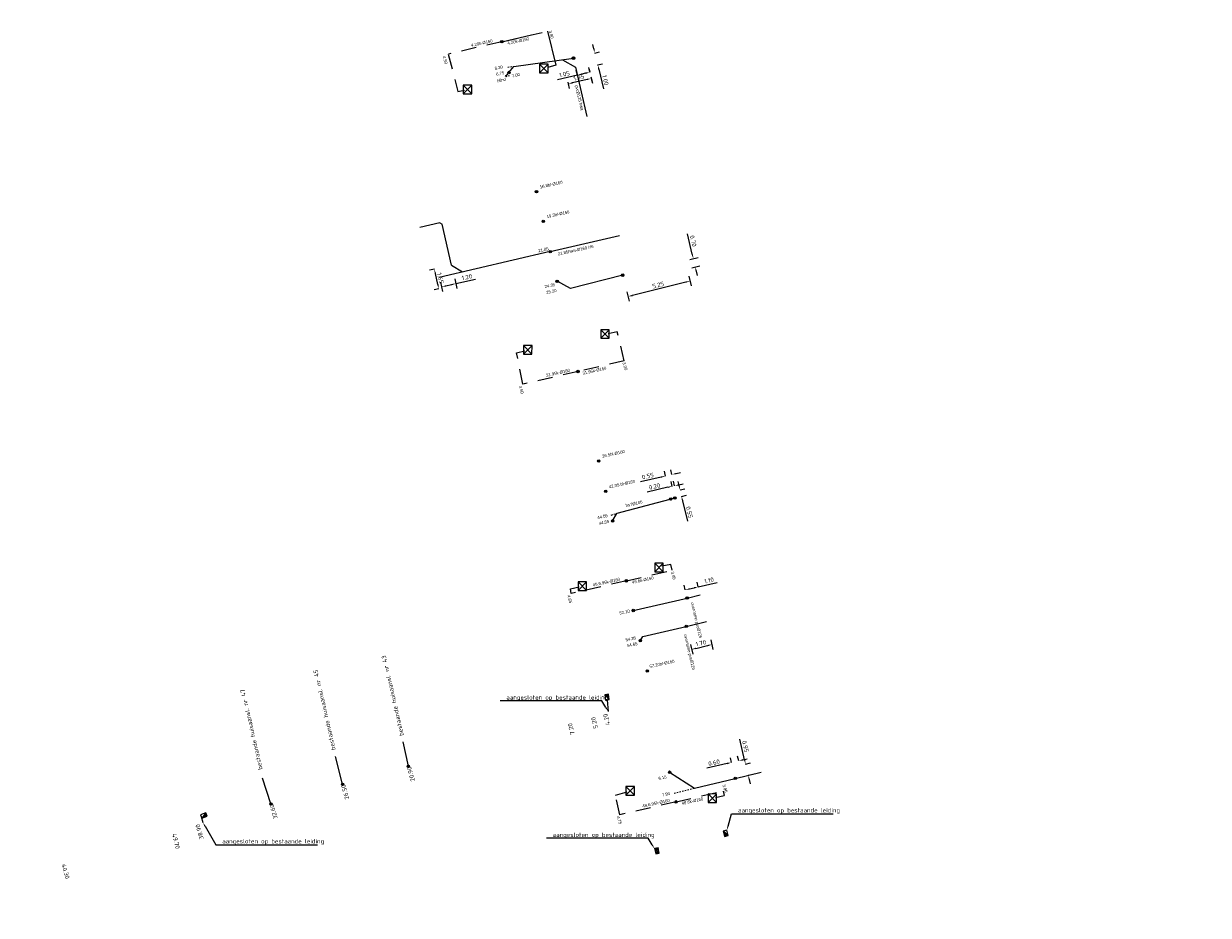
# Model space of a CAD drawing. Header units: inches. Extents: x 0 to 191500, y 0 to 342750.
# Tile 495 of 547: x 188537 to 188635, y 335665 to 335738. Entities that reach past the tile are written whole.
import ezdxf
from ezdxf import colors
from ezdxf.entities.mleader import LeaderData, LeaderLine
from ezdxf.math import Vec2, Vec3

# ---------------------------------------------------------------- set-up
doc = ezdxf.new("R2010")
doc.units = ezdxf.units.IN
doc.header["$MEASUREMENT"] = 0
for name, pattern in [('RI-GWA_HUISAANSLUITING', [23, 4, -1.8, 2.6, -1.8, 4.6, -1.8, 4.6, -1.8]), ('RI-HWA_KOLKAANSLUITING', [4.3, 2.5, -1.8]), ('RI-VWA_HUISAANSLUITING', [6.1, 2.5, -1.8, 0, -1.8]), ('STIPPELFIJN', [0.375, 0.25, -0.125])]:
    doc.linetypes.add(name, pattern=pattern)
doc.layers.get('0').update_dxf_attribs({"lineweight": 20})
doc.layers.get('DefPoints').update_dxf_attribs({"lineweight": 20})
for name, color, linetype, lineweight in [('ECW', 150, 'Continuous', 20), ('LOODLIJN', 11, 'STIPPELFIJN', 20), ('N-WE-RI-GWA-MAATVOERING-T25', 30, 'RI-GWA_HUISAANSLUITING', 20), ('N-WE-RI-GWA_HUISAANSLUITING_PVC_160-G', 30, 'RI-GWA_HUISAANSLUITING', 20), ('N-WE-RI-HWA-MAATVOERING-T25', 151, 'Continuous', 20), ('N-WE-RI-HWA_KOLK-S', 150, 'Continuous', 20), ('N-WE-RI-HWA_KOLKAANSLUITING_PVC_160-G', 150, 'RI-HWA_KOLKAANSLUITING', 20), ('N-WE-RI-INLAAT', 7, 'Continuous', 20), ('N-WE-RI-VWA-MAATVOERING-T25', 30, 'Continuous', 20), ('N-WE-RI-VWA_HUISAANSLUITING', 20, 'RI-VWA_HUISAANSLUITING', 20), ('N-WE-RI-VWA_RIOOLPUT_ONTSTOPPINGSPUT-G', 30, 'Continuous', 20), ('Tekst algemeen', 7, 'Continuous', 20)]:
    doc.layers.add(name, color=color, linetype=linetype, lineweight=lineweight)
doc.styles.add('ISO', font='isocpeur.ttf', dxfattribs={"height": 2.5})
doc.styles.add('NLCS-ISO-M200-T18', font='txt', dxfattribs={"height": 0.36})
doc.dimstyles.new('NLCS-M200-T18-PIJL_L2_H1', dxfattribs={"dimscale": 0.2, "dimtxt": 2.5, "dimasz": 1.8, "dimexe": 2, "dimexo": 2, "dimgap": 0.7, "dimtad": 1, "dimzin": 0, "dimdsep": 46, "dimtxsty": 'NLCS-ISO-M200-T18', "dimcen": 0, "dimdle": 2, "dimclrd": 256, "dimclre": 256, "dimclrt": 256, "dimadec": 1, "dimazin": 0, "dimtfac": 1, "dimtdec": 3, "dimtofl": 0, "dimtmove": 0, "dimatfit": 3, "dimfxl": 2, "dimfxlon": 1, "dimtfillclr": 256, "dimtolj": 1, "dimtzin": 0, "dimlwd": -1, "dimlwe": -1, "dimarcsym": 0})
picture_1 = doc.add_image_def('image1.ecw', size_in_pixel=(220000, 285000))

# ---------------------------------------------------------------- blocks, each defined once
blk = doc.blocks.new('*D2828')
at = {"layer": 'DefPoints', "color": 0, "ltscale": 0.5, "transparency": 16777216}
for p in [(188583.923, 335735.842), (188584.159, 335734.87), (188584.554, 335734.966)]:
    blk.add_point(p, dxfattribs=at)
at = {"layer": 'N-WE-RI-VWA-MAATVOERING-T25', "ltscale": 0.5, "transparency": 16777216}
for p, q in [((188584.233, 335736.288), (188584.148, 335736.638)), ((188584.312, 335735.936), (188584.707, 335736.032)), ((188584.547, 335734.964), (188584.942, 335735.06)), ((188584.638, 335734.616), (188585.031, 335732.994))]:
    blk.add_line(p, q, dxfattribs=at)
for points in [[(188584.292, 335736.302), (188584.175, 335736.274), (188584.318, 335735.938)], [(188584.697, 335734.63), (188584.58, 335734.602), (188584.554, 335734.966)]]:
    blk.add_solid(points, dxfattribs=at)
at = {"layer": 'N-WE-RI-VWA-MAATVOERING-T25', "ltscale": 0.5, "transparency": 16777216, "insert": (188585.188, 335733.706), "char_height": 0.36, "attachment_point": 5, "rotation": 283.62484, "style": 'NLCS-ISO-M200-T18'}
blk.add_mtext('\\A1;1.00', dxfattribs=at)
blk = doc.blocks.new('*D2829')
at = {"layer": 'DefPoints', "color": 0, "ltscale": 0.5, "transparency": 16777216}
for p in [(188582.883, 335734.12), (188582.884, 335734.114), (188583.908, 335734.35)]:
    blk.add_point(p, dxfattribs=at)
at = {"layer": 'N-WE-RI-VWA-MAATVOERING-T25', "ltscale": 0.5, "transparency": 16777216}
for p, q in [((188583.906, 335734.356), (188583.816, 335734.746)), ((188582.883, 335734.12), (188581.257, 335733.744)), ((188582.883, 335734.12), (188582.793, 335734.51)), ((188583.555, 335734.275), (188583.234, 335734.201))]:
    blk.add_line(p, q, dxfattribs=at)
for points in [[(188583.22, 335734.259), (188583.247, 335734.143), (188582.883, 335734.12)], [(188583.542, 335734.334), (188583.569, 335734.217), (188583.906, 335734.356)]]:
    blk.add_solid(points, dxfattribs=at)
at = {"layer": 'N-WE-RI-VWA-MAATVOERING-T25', "ltscale": 0.5, "transparency": 16777216, "insert": (188581.823, 335734.203), "char_height": 0.36, "attachment_point": 5, "rotation": 13.01124, "style": 'NLCS-ISO-M200-T18'}
blk.add_mtext('\\A1;1.05', dxfattribs=at)
blk = doc.blocks.new('*D2830')
at = {"layer": 'DefPoints', "color": 0, "ltscale": 0.5, "transparency": 16777216}
for p in [(188583.994, 335733.977), (188582.094, 335733.538), (188582.124, 335733.407)]:
    blk.add_point(p, dxfattribs=at)
at = {"layer": 'N-WE-RI-VWA-MAATVOERING-T25', "ltscale": 0.5, "transparency": 16777216}
for p, q in [((188583.673, 335733.765), (188582.475, 335733.488)), ((188584.024, 335733.846), (188584.114, 335733.457)), ((188582.124, 335733.407), (188582.214, 335733.018))]:
    blk.add_line(p, q, dxfattribs=at)
for points in [[(188583.66, 335733.824), (188583.687, 335733.707), (188584.024, 335733.846)], [(188582.461, 335733.547), (188582.488, 335733.43), (188582.124, 335733.407)]]:
    blk.add_solid(points, dxfattribs=at)
at = {"layer": 'N-WE-RI-VWA-MAATVOERING-T25', "ltscale": 0.5, "transparency": 16777216, "insert": (188583.002, 335733.939), "char_height": 0.36, "attachment_point": 5, "rotation": 13.01124, "style": 'NLCS-ISO-M200-T18'}
blk.add_mtext('\\A1;1.95', dxfattribs=at)
blk = doc.blocks.new('*D2831')
at = {"layer": 'DefPoints', "color": 0, "ltscale": 0.5, "transparency": 16777216}
for p in [(188571.375, 335718.234), (188572.545, 335718.502), (188572.89, 335716.993)]:
    blk.add_point(p, dxfattribs=at)
at = {"layer": 'N-WE-RI-VWA-MAATVOERING-T25', "ltscale": 0.5, "transparency": 16777216}
for p, q in [((188571.631, 335717.116), (188571.809, 335716.336)), ((188572.801, 335717.383), (188572.979, 335716.603)), ((188572.89, 335716.993), (188574.516, 335717.366)), ((188572.071, 335716.806), (188572.539, 335716.913))]:
    blk.add_line(p, q, dxfattribs=at)
for points in [[(188572.058, 335716.864), (188572.085, 335716.747), (188571.72, 335716.726)], [(188572.526, 335716.972), (188572.552, 335716.855), (188572.89, 335716.993)]]:
    blk.add_solid(points, dxfattribs=at)
at = {"layer": 'N-WE-RI-VWA-MAATVOERING-T25', "ltscale": 0.5, "transparency": 16777216, "insert": (188573.807, 335717.532), "char_height": 0.36, "attachment_point": 5, "rotation": 12.88927, "style": 'NLCS-ISO-M200-T18'}
blk.add_mtext('\\A1;1.20', dxfattribs=at)
blk = doc.blocks.new('*D2832')
at = {"layer": 'DefPoints', "color": 0, "ltscale": 0.5, "transparency": 16777216}
for p in [(188571.131, 335718.179), (188571.375, 335718.234), (188571.743, 335716.626)]:
    blk.add_point(p, dxfattribs=at)
at = {"layer": 'N-WE-RI-VWA-MAATVOERING-T25', "ltscale": 0.5, "transparency": 16777216}
for p, q in [((188571.131, 335718.179), (188570.741, 335718.089)), ((188571.419, 335716.921), (188571.212, 335717.828)), ((188571.499, 335716.57), (188571.109, 335716.481))]:
    blk.add_line(p, q, dxfattribs=at)
for points in [[(188571.27, 335717.841), (188571.153, 335717.814), (188571.131, 335718.179)], [(188571.478, 335716.935), (188571.361, 335716.908), (188571.499, 335716.57)]]:
    blk.add_solid(points, dxfattribs=at)
at = {"layer": 'N-WE-RI-VWA-MAATVOERING-T25', "ltscale": 0.5, "transparency": 16777216, "insert": (188571.627, 335717.446), "char_height": 0.36, "attachment_point": 5, "rotation": 282.88927, "style": 'NLCS-ISO-M200-T18'}
blk.add_mtext('\\A1;1.65', dxfattribs=at)
blk = doc.blocks.new('*D2833')
at = {"layer": 'DefPoints', "color": 0, "ltscale": 0.5, "transparency": 16777216}
for p in [(188591.89, 335718.212), (188586.797, 335716.939), (188587.047, 335715.937)]:
    blk.add_point(p, dxfattribs=at)
at = {"layer": 'N-WE-RI-VWA-MAATVOERING-T25', "ltscale": 0.5, "transparency": 16777216}
for p, q in [((188591.791, 335717.122), (188587.396, 335716.024)), ((188592.044, 335717.597), (188592.238, 335716.821)), ((188586.95, 335716.325), (188587.144, 335715.549))]:
    blk.add_line(p, q, dxfattribs=at)
for points in [[(188591.777, 335717.18), (188591.806, 335717.064), (188592.141, 335717.209)], [(188587.382, 335716.082), (188587.411, 335715.966), (188587.047, 335715.937)]]:
    blk.add_solid(points, dxfattribs=at)
at = {"layer": 'N-WE-RI-VWA-MAATVOERING-T25', "ltscale": 0.5, "transparency": 16777216, "insert": (188589.516, 335716.883), "char_height": 0.36, "attachment_point": 5, "rotation": 14.02895, "style": 'NLCS-ISO-M200-T18'}
blk.add_mtext('\\A1;5.25', dxfattribs=at)
blk = doc.blocks.new('*D2834')
at = {"layer": 'DefPoints', "color": 0, "ltscale": 0.5, "transparency": 16777216}
for p in [(188592.404, 335719.052), (188591.73, 335718.893), (188591.89, 335718.212)]:
    blk.add_point(p, dxfattribs=at)
at = {"layer": 'N-WE-RI-VWA-MAATVOERING-T25', "ltscale": 0.5, "transparency": 16777216}
for p, q in [((188592.321, 335719.402), (188591.924, 335721.093)), ((188592.119, 335718.985), (188592.793, 335719.143)), ((188592.279, 335718.304), (188592.953, 335718.462)), ((188592.646, 335718.02), (188592.729, 335717.67))]:
    blk.add_line(p, q, dxfattribs=at)
for points in [[(188592.38, 335719.416), (188592.263, 335719.389), (188592.404, 335719.052)], [(188592.705, 335718.034), (188592.588, 335718.006), (188592.564, 335718.37)]]:
    blk.add_solid(points, dxfattribs=at)
at = {"layer": 'N-WE-RI-VWA-MAATVOERING-T25', "ltscale": 0.5, "transparency": 16777216, "insert": (188592.393, 335720.496), "char_height": 0.36, "attachment_point": 5, "rotation": 283.2296, "style": 'NLCS-ISO-M200-T18'}
blk.add_mtext('\\A1;0.70', dxfattribs=at)
blk = doc.blocks.new('*D2835')
at = {"layer": 'DefPoints', "color": 0, "ltscale": 0.5, "transparency": 16777216}
for p in [(188590.957, 335699.97), (188591.083, 335699.435), (188591.443, 335699.519)]:
    blk.add_point(p, dxfattribs=at)
at = {"layer": 'N-WE-RI-VWA-MAATVOERING-T25', "ltscale": 0.5, "transparency": 16777216}
for p, q in [((188591.235, 335700.405), (188591.152, 335700.756)), ((188591.317, 335700.055), (188591.706, 335700.146)), ((188591.443, 335699.519), (188591.832, 335699.611)), ((188591.526, 335699.169), (188591.923, 335697.478))]:
    blk.add_line(p, q, dxfattribs=at)
for points in [[(188591.293, 335700.419), (188591.176, 335700.391), (188591.317, 335700.055)], [(188591.584, 335699.183), (188591.467, 335699.155), (188591.443, 335699.519)]]:
    blk.add_solid(points, dxfattribs=at)
at = {"layer": 'N-WE-RI-VWA-MAATVOERING-T25', "ltscale": 0.5, "transparency": 16777216, "insert": (188592.077, 335698.222), "char_height": 0.36, "attachment_point": 5, "rotation": 283.24253, "style": 'NLCS-ISO-M200-T18'}
blk.add_mtext('\\A1;0.55', dxfattribs=at)
blk = doc.blocks.new('*D2836')
at = {"layer": 'DefPoints', "color": 0, "ltscale": 0.5, "transparency": 16777216}
for p in [(188590.666, 335700.347), (188590.697, 335700.21), (188590.892, 335700.254)]:
    blk.add_point(p, dxfattribs=at)
at = {"layer": 'N-WE-RI-VWA-MAATVOERING-T25', "ltscale": 0.5, "transparency": 16777216}
for p, q in [((188590.666, 335700.347), (188590.577, 335700.737)), ((188590.861, 335700.392), (188590.772, 335700.782)), ((188591.212, 335700.472), (188591.563, 335700.552)), ((188590.315, 335700.267), (188588.621, 335699.881))]:
    blk.add_line(p, q, dxfattribs=at)
for points in [[(188591.198, 335700.53), (188591.225, 335700.413), (188590.861, 335700.392)], [(188590.301, 335700.326), (188590.328, 335700.209), (188590.666, 335700.347)]]:
    blk.add_solid(points, dxfattribs=at)
at = {"layer": 'N-WE-RI-VWA-MAATVOERING-T25', "ltscale": 0.5, "transparency": 16777216, "insert": (188589.221, 335700.346), "char_height": 0.36, "attachment_point": 5, "rotation": 12.86041, "style": 'NLCS-ISO-M200-T18'}
blk.add_mtext('\\A1;0.20', dxfattribs=at)
blk = doc.blocks.new('*D2837')
at = {"layer": 'DefPoints', "color": 0, "ltscale": 0.5, "transparency": 16777216}
for p in [(188590.113, 335701.194), (188590.173, 335700.935), (188590.709, 335701.057)]:
    blk.add_point(p, dxfattribs=at)
at = {"layer": 'N-WE-RI-VWA-MAATVOERING-T25', "ltscale": 0.5, "transparency": 16777216}
for p, q in [((188590.113, 335701.194), (188590.024, 335701.584)), ((188590.65, 335701.316), (188590.561, 335701.706)), ((188589.763, 335701.113), (188588.069, 335700.727)), ((188591.001, 335701.396), (188591.352, 335701.476))]:
    blk.add_line(p, q, dxfattribs=at)
for points in [[(188589.749, 335701.172), (188589.776, 335701.055), (188590.113, 335701.194)], [(188590.987, 335701.455), (188591.014, 335701.338), (188590.65, 335701.316)]]:
    blk.add_solid(points, dxfattribs=at)
at = {"layer": 'N-WE-RI-VWA-MAATVOERING-T25', "ltscale": 0.5, "transparency": 16777216, "insert": (188588.669, 335701.192), "char_height": 0.36, "attachment_point": 5, "rotation": 12.86041, "style": 'NLCS-ISO-M200-T18'}
blk.add_mtext('\\A1;0.55', dxfattribs=at)
blk = doc.blocks.new('*D2838')
at = {"layer": 'DefPoints', "color": 0, "ltscale": 0.5, "transparency": 16777216}
for p in [(188592.812, 335692.09), (188592.875, 335691.824), (188591.804, 335691.571)]:
    blk.add_point(p, dxfattribs=at)
at = {"layer": 'N-WE-RI-VWA-MAATVOERING-T25', "ltscale": 0.5, "transparency": 16777216}
for p, q in [((188591.742, 335691.838), (188591.65, 335692.227)), ((188592.092, 335691.92), (188592.462, 335692.007)), ((188592.812, 335692.09), (188592.721, 335692.479)), ((188592.812, 335692.09), (188594.37, 335692.456))]:
    blk.add_line(p, q, dxfattribs=at)
for points in [[(188592.078, 335691.978), (188592.106, 335691.862), (188591.742, 335691.838)], [(188592.448, 335692.066), (188592.476, 335691.949), (188592.812, 335692.09)]]:
    blk.add_solid(points, dxfattribs=at)
at = {"layer": 'N-WE-RI-VWA-MAATVOERING-T25', "ltscale": 0.5, "transparency": 16777216, "insert": (188593.693, 335692.626), "char_height": 0.36, "attachment_point": 5, "rotation": 13.25202, "style": 'NLCS-ISO-M200-T18'}
blk.add_mtext('\\A1;1.10', dxfattribs=at)
blk = doc.blocks.new('*D2839')
at = {"layer": 'DefPoints', "color": 0, "ltscale": 0.5, "transparency": 16777216}
for p in [(188593.741, 335688.147), (188592.086, 335687.757), (188593.929, 335687.349)]:
    blk.add_point(p, dxfattribs=at)
at = {"layer": 'N-WE-RI-VWA-MAATVOERING-T25', "ltscale": 0.5, "transparency": 16777216}
for p, q in [((188592.183, 335687.349), (188592.366, 335686.57)), ((188592.625, 335687.042), (188593.579, 335687.267)), ((188593.837, 335687.739), (188594.021, 335686.96))]:
    blk.add_line(p, q, dxfattribs=at)
for points in [[(188592.611, 335687.1), (188592.638, 335686.984), (188592.274, 335686.959)], [(188593.565, 335687.325), (188593.592, 335687.208), (188593.929, 335687.349)]]:
    blk.add_solid(points, dxfattribs=at)
at = {"layer": 'N-WE-RI-VWA-MAATVOERING-T25', "ltscale": 0.5, "transparency": 16777216, "insert": (188593.028, 335687.466), "char_height": 0.36, "attachment_point": 5, "rotation": 13.25523, "style": 'NLCS-ISO-M200-T18'}
blk.add_mtext('\\A1;1.70', dxfattribs=at)
blk = doc.blocks.new('*D2804')
at = {"layer": 'DefPoints', "color": 0, "ltscale": 0.5, "transparency": 16777216}
for p in [(188595.55, 335677.668), (188595.568, 335677.588), (188596.153, 335677.723)]:
    blk.add_point(p, dxfattribs=at)
at = {"layer": 'N-WE-RI-VWA-MAATVOERING-T25', "ltscale": 0.5, "transparency": 16777216}
for p, q in [((188596.135, 335677.803), (188596.044, 335678.193)), ((188595.199, 335677.587), (188593.507, 335677.195)), ((188595.55, 335677.668), (188595.46, 335678.057)), ((188596.485, 335677.884), (188596.836, 335677.965))]:
    blk.add_line(p, q, dxfattribs=at)
for points in [[(188595.186, 335677.645), (188595.213, 335677.528), (188595.55, 335677.668)], [(188596.472, 335677.943), (188596.499, 335677.826), (188596.135, 335677.803)]]:
    blk.add_solid(points, dxfattribs=at)
at = {"layer": 'N-WE-RI-VWA-MAATVOERING-T25', "ltscale": 0.5, "transparency": 16777216, "insert": (188594.106, 335677.662), "char_height": 0.36, "attachment_point": 5, "rotation": 13.02857, "style": 'NLCS-ISO-M200-T18'}
blk.add_mtext('\\A1;0.60', dxfattribs=at)
blk = doc.blocks.new('*D2805')
at = {"layer": 'DefPoints', "color": 0, "ltscale": 0.5, "transparency": 16777216}
for p in [(188596.695, 335677.538), (188596.7, 335677.539), (188596.915, 335676.613)]:
    blk.add_point(p, dxfattribs=at)
at = {"layer": 'N-WE-RI-VWA-MAATVOERING-T25', "ltscale": 0.5, "transparency": 16777216}
for p, q in [((188596.617, 335677.889), (188596.215, 335679.579)), ((188596.7, 335677.539), (188597.089, 335677.631)), ((188596.92, 335676.614), (188597.309, 335676.707)), ((188597.003, 335676.264), (188597.086, 335675.914))]:
    blk.add_line(p, q, dxfattribs=at)
for points in [[(188596.675, 335677.903), (188596.558, 335677.875), (188596.7, 335677.539)], [(188597.062, 335676.278), (188596.945, 335676.25), (188596.92, 335676.614)]]:
    blk.add_solid(points, dxfattribs=at)
at = {"layer": 'N-WE-RI-VWA-MAATVOERING-T25', "ltscale": 0.5, "transparency": 16777216, "insert": (188596.685, 335678.983), "char_height": 0.36, "attachment_point": 5, "rotation": 283.37874, "style": 'NLCS-ISO-M200-T18'}
blk.add_mtext('\\A1;0.95', dxfattribs=at)
blk = doc.blocks.new('A$C2C270354')
h = blk.add_hatch(color=256)
h.dxf.hatch_style = 1
edge = h.paths.add_edge_path()
edge.add_arc((0, 0), 0.1, 0, 360)
blk.add_circle((0, 0), 0.1)
blk = doc.blocks.new('N-SRI-KOLK_TROTTOIR-SO')
blk.add_hatch(color=256).paths.add_polyline_path([(1.125, 1.5), (-1.125, 1.5), (-1.125, 0)])
blk.add_line((-1.125, 0), (1.125, 1.5))
at = {"flags": 128}
blk.add_lwpolyline([(-1.125, 0), (1.125, 0), (1.125, 1.5), (-1.125, 1.5)], close=True, dxfattribs=at)
blk = doc.blocks.new('N-SRI-KOLK_STRAAT_450X300-SO')
h = blk.add_hatch(color=256)
h.dxf.hatch_style = 1
h.paths.add_polyline_path([(0, 0.75), (-1.125, 1.5), (-1.125, 0)])
h.paths.add_polyline_path([(1.125, 1.5), (0, 0.75), (1.125, 0)])
for p, q in [((-1.125, 0), (1.125, 1.5)), ((1.125, 0), (-1.125, 1.5))]:
    blk.add_line(p, q)
at = {"flags": 128}
blk.add_lwpolyline([(-1.125, 0), (1.125, 0), (1.125, 1.5), (-1.125, 1.5)], close=True, dxfattribs=at)

msp = doc.modelspace()

# ---------------------------------------------------------------- linework, layer by layer
at = {"layer": 'LOODLIJN', "ltscale": 0.5}
for p, q in [((188577.1552, 335734.77393), (188577.65018, 335734.84151)), ((188585.65975, 335697.99166), (188586.1113, 335698.11244)), ((188590.83015, 335675.15883), (188592.49734, 335675.55777))]:
    msp.add_line(p, q, dxfattribs=at)
at = {"layer": 'LOODLIJN', "ltscale": 0.25}
msp.add_line((188577.02366, 335734.03072), (188577.31171, 335734.09702), dxfattribs=at)
at = {"layer": 'N-WE-RI-GWA_HUISAANSLUITING_PVC_160-G', "ltscale": 0.3, "flags": 128}
for points, elevation in [([(188585.33901, 335682.78862), (188585.41016, 335681.85452)], 40.6563), ([(188551.98027, 335673.22631), (188552.11626, 335672.73007)], 40.66944)]:
    msp.add_lwpolyline(points, dxfattribs=dict(at, elevation=elevation))
at = {"layer": 'N-WE-RI-GWA_HUISAANSLUITING_PVC_160-G', "flags": 128}
for points in [[(188568.99526, 335677.35589), (188568.56852, 335679.35614)], [(188563.59441, 335675.87574), (188563.02322, 335678.14766)], [(188557.71134, 335674.26344), (188557.00391, 335676.37663)]]:
    msp.add_lwpolyline(points, dxfattribs=at)
at = {"layer": 'N-WE-RI-HWA_KOLK-S'}
for p, q in [((188579.7809, 335735.00886), (188579.7794, 335734.31241)), ((188579.7794, 335734.31241), (188580.47735, 335735.00737)), ((188579.7809, 335735.00886), (188580.47586, 335734.31091)), ((188580.47735, 335735.00737), (188579.7809, 335735.00886)), ((188580.47586, 335734.31091), (188580.47735, 335735.00737)), ((188579.7794, 335734.31241), (188580.47586, 335734.31091)), ((188573.50245, 335733.28872), (188573.50096, 335732.59227)), ((188573.50096, 335732.59227), (188574.19891, 335733.28723)), ((188573.50245, 335733.28872), (188574.19741, 335732.59077)), ((188574.19891, 335733.28723), (188573.50245, 335733.28872)), ((188574.19741, 335732.59077), (188574.19891, 335733.28723)), ((188573.50096, 335732.59227), (188574.19741, 335732.59077)), ((188584.80096, 335713.2126), (188584.79946, 335712.51615)), ((188584.79946, 335712.51615), (188585.49741, 335713.2111)), ((188584.80096, 335713.2126), (188585.49592, 335712.51465)), ((188585.49741, 335713.2111), (188584.80096, 335713.2126)), ((188585.49592, 335712.51465), (188585.49741, 335713.2111)), ((188584.79946, 335712.51615), (188585.49592, 335712.51465)), ((188578.45717, 335711.90443), (188578.45567, 335711.20797)), ((188578.45567, 335711.20797), (188579.15362, 335711.90293)), ((188578.45717, 335711.90443), (188579.15213, 335711.20648)), ((188579.15362, 335711.90293), (188578.45717, 335711.90443)), ((188579.15213, 335711.20648), (188579.15362, 335711.90293)), ((188578.45567, 335711.20797), (188579.15213, 335711.20648)), ((188589.23995, 335694.03463), (188589.23846, 335693.33817)), ((188589.23846, 335693.33817), (188589.93641, 335694.03313)), ((188589.23995, 335694.03463), (188589.93491, 335693.33668)), ((188589.93641, 335694.03313), (188589.23995, 335694.03463)), ((188589.93491, 335693.33668), (188589.93641, 335694.03313)), ((188589.23846, 335693.33817), (188589.93491, 335693.33668)), ((188582.93412, 335692.50119), (188582.93262, 335691.80474)), ((188582.93262, 335691.80474), (188583.63057, 335692.49969)), ((188582.93262, 335691.80474), (188583.62908, 335691.80324)), ((188582.93412, 335692.50119), (188583.62908, 335691.80324)), ((188583.63057, 335692.49969), (188582.93412, 335692.50119)), ((188583.62908, 335691.80324), (188583.63057, 335692.49969)), ((188586.86636, 335675.68599), (188586.86487, 335674.98954)), ((188586.86487, 335674.98954), (188587.56282, 335675.6845)), ((188586.86636, 335675.68599), (188587.56132, 335674.98805)), ((188587.56282, 335675.6845), (188586.86636, 335675.68599)), ((188587.56132, 335674.98805), (188587.56282, 335675.6845)), ((188586.86487, 335674.98954), (188587.56132, 335674.98805)), ((188593.62497, 335675.08057), (188593.62347, 335674.38411)), ((188593.62347, 335674.38411), (188594.32142, 335675.07907)), ((188593.62347, 335674.38411), (188594.31992, 335674.38262)), ((188593.62497, 335675.08057), (188594.31992, 335674.38262)), ((188594.32142, 335675.07907), (188593.62497, 335675.08057)), ((188594.31992, 335674.38262), (188594.32142, 335675.07907))]:
    msp.add_line(p, q, dxfattribs=at)
at = {"layer": 'N-WE-RI-HWA_KOLKAANSLUITING_PVC_160-G', "ltscale": 0.5}
for p, q in [((188576.67303, 335736.85936), (188580.37621, 335737.71168)), ((188576.67304, 335736.85931), (188572.2877, 335735.84992)), ((188572.27621, 335735.84727), (188573.06501, 335732.77033)), ((188576.9576, 335734.0804), (188577.02189, 335734.02842)), ((188577.023, 335734.02986), (188577.08729, 335733.97788)), ((188573.06501, 335732.77033), (188573.606, 335732.885)), ((188586.15558, 335713.04007), (188585.40445, 335712.86622)), ((188586.7346, 335710.65544), (188586.15558, 335713.04007)), ((188577.88099, 335711.31902), (188578.56868, 335711.46275)), ((188578.40248, 335708.7376), (188577.88099, 335711.31902)), ((188586.7346, 335710.65544), (188582.93397, 335709.78069)), ((188582.93397, 335709.78069), (188578.40248, 335708.7376)), ((188582.93398, 335709.78064), (188578.54865, 335708.77125)), ((188590.54782, 335693.93958), (188589.81619, 335693.77936)), ((188590.6613, 335693.45044), (188590.54782, 335693.93958)), ((188586.9094, 335692.5869), (188590.6613, 335693.45044)), ((188586.90942, 335692.58691), (188590.46642, 335693.40559)), ((188582.3043, 335691.94213), (188583.038, 335692.096)), ((188582.37785, 335691.5441), (188582.3043, 335691.94213)), ((188586.91049, 335692.58221), (188582.37785, 335691.5441)), ((188586.90941, 335692.5869), (188582.37791, 335691.54381)), ((188586.01804, 335674.9828), (188586.981, 335675.246)), ((188590.98772, 335674.43268), (188594.86632, 335675.32537)), ((188590.98773, 335674.43268), (188594.73964, 335675.29622)), ((188594.86632, 335675.32537), (188594.93774, 335674.96762)), ((188586.35871, 335673.36755), (188586.01804, 335674.9828)), ((188590.98882, 335674.42799), (188586.35871, 335673.36755)), ((188590.98882, 335674.42799), (188586.45618, 335673.38987)), ((188594.216, 335674.788), (188594.93774, 335674.96762))]:
    msp.add_line(p, q, dxfattribs=at)
at = {"layer": 'N-WE-RI-HWA_KOLKAANSLUITING_PVC_160-G'}
msp.add_line((188576.67304, 335736.85931), (188580.1813, 335737.66683), dxfattribs=at)
at = {"layer": 'N-WE-RI-HWA_KOLKAANSLUITING_PVC_160-G', "linetype": 'ByBlock', "ltscale": 0.5}
for p, q in [((188580.43605, 335737.73527), (188581.1075, 335734.93209)), ((188581.1075, 335734.93209), (188580.44317, 335734.7422))]:
    msp.add_line(p, q, dxfattribs=at)
at = {"layer": 'N-WE-RI-VWA_HUISAANSLUITING', "linetype": 'ByBlock', "ltscale": 0.5}
for p, q in [((188577.25717, 335734.33291), (188577.65018, 335734.84151)), ((188577.65018, 335734.84151), (188582.56133, 335735.51203)), ((188581.66587, 335735.38977), (188582.73495, 335734.76067)), ((188582.73495, 335734.76067), (188583.66566, 335730.73294)), ((188583.84449, 335734.62275), (188583.90605, 335734.35635)), ((188577.02189, 335734.02842), (188577.25717, 335734.33291)), ((188583.9955, 335733.96923), (188584.05443, 335733.7142)), ((188582.09387, 335733.53754), (188582.15208, 335733.28562)), ((188571.58807, 335721.98105), (188569.93751, 335721.59942)), ((188571.58807, 335721.98105), (188571.77209, 335721.87904)), ((188572.54476, 335718.50204), (188571.77209, 335721.87904)), ((188580.65875, 335719.62104), (188586.34602, 335720.93602)), ((188580.65875, 335719.62104), (188571.5401, 335717.51269)), ((188572.54476, 335718.50204), (188573.44109, 335717.95223)), ((188582.31107, 335716.58376), (188581.22193, 335717.1853)), ((188586.60913, 335717.68959), (188582.31107, 335716.58376)), ((188590.88446, 335699.38917), (188586.1113, 335698.11244)), ((188585.77239, 335697.50452), (188586.1113, 335698.11244)), ((188587.47258, 335690.15116), (188591.89779, 335691.17433)), ((188591.89779, 335691.17433), (188592.96849, 335691.42649)), ((188588.26845, 335688.02087), (188591.83019, 335688.8444)), ((188591.83019, 335688.8444), (188593.4849, 335689.23419)), ((188588.04762, 335687.66412), (188588.26845, 335688.02087)), ((188590.45884, 335676.86899), (188592.49734, 335675.55777)), ((188592.49734, 335675.55777), (188595.85244, 335676.3606)), ((188595.85244, 335676.3606), (188597.97796, 335676.86614))]:
    msp.add_line(p, q, dxfattribs=at)
at = {"layer": 'N-WE-RI-VWA_RIOOLPUT_ONTSTOPPINGSPUT-G'}
for p, q in [((188582.65146, 335735.55535), (188582.47121, 335735.4687)), ((188582.51801, 335735.60215), (188582.60466, 335735.4219)), ((188586.69925, 335717.73292), (188586.519, 335717.64626)), ((188586.5658, 335717.77971), (188586.65246, 335717.59946)), ((188590.63605, 335699.34187), (188590.4558, 335699.25521)), ((188590.5026, 335699.38867), (188590.58925, 335699.20842)), ((188590.97459, 335699.4325), (188590.79433, 335699.34584)), ((188590.84113, 335699.47929), (188590.92779, 335699.29904)), ((188591.9879, 335691.21773), (188591.80764, 335691.13107)), ((188591.85444, 335691.26453), (188591.9411, 335691.08427)), ((188591.92031, 335688.88772), (188591.74006, 335688.80107)), ((188591.78686, 335688.93452), (188591.87352, 335688.75427)), ((188595.94257, 335676.40393), (188595.76232, 335676.31728)), ((188595.80911, 335676.45073), (188595.89577, 335676.27048))]:
    msp.add_line(p, q, dxfattribs=at)
for centre in [(188582.56133, 335735.51203), (188586.60913, 335717.68959), (188590.54593, 335699.29854), (188590.88446, 335699.38917), (188591.89777, 335691.1744), (188591.83019, 335688.8444), (188595.85244, 335676.3606)]:
    msp.add_circle(centre, 0.1, dxfattribs=at)

# ---------------------------------------------------------------- block references
at = {"layer": 'N-WE-RI-HWA_KOLK-S', "color": 9, "xscale": 0.2, "yscale": 0.2, "zscale": 0.2}
for name, p, rotation in [('N-SRI-KOLK_TROTTOIR-SO', (188585.16034, 335683.01161, 40.6563), 277.6641212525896), ('N-SRI-KOLK_TROTTOIR-SO', (188552.13654, 335673.44699, 40.66944), 201.0061742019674), ('N-SRI-KOLK_TROTTOIR-SO', (188595.20853, 335671.88846, 40.76439), 103.2852935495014), ('N-SRI-KOLK_STRAAT_450X300-SO', (188589.55732, 335670.44245, 40.76533), 102.9589485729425)]:
    msp.add_blockref(name, p, dxfattribs=dict(at, rotation=rotation))
at = {"layer": 'N-WE-RI-INLAAT', "rotation": 0.06357443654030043}
for p in [(188576.67303, 335736.85936), (188577.25717, 335734.33291), (188579.52114, 335724.54123), (188580.08372, 335722.10808), (188580.65875, 335719.62104), (188581.22193, 335717.1853), (188582.93397, 335709.78069), (188584.63477, 335702.42471), (188585.20861, 335699.94284), (188585.77239, 335697.50452), (188586.9094, 335692.5869), (188587.47258, 335690.15116), (188588.04762, 335687.66412), (188588.62146, 335685.18225), (188568.99526, 335677.35589), (188590.45884, 335676.86899), (188563.59441, 335675.87574), (188557.71134, 335674.26344), (188590.98774, 335674.43268)]:
    msp.add_blockref('A$C2C270354', p, dxfattribs=at)

# ---------------------------------------------------------------- texts
at = {"layer": 'N-WE-RI-GWA-MAATVOERING-T25', "char_height": 0.36, "attachment_point": 1, "style": 'NLCS-ISO-M200-T18'}
for s, width, insert, rotation in [('5.20', 0.2210993, (188584.23259, 335680.41584), 105.3260512), ('4.20', 0.2210993, (188585.2345, 335680.6898), 105.3260512), ('7.20', 0.2210993, (188582.32163, 335679.92795), 105.3260512), ('20.90', 0.2210993, (188569.19601, 335676.07249), 105.3260512), ('26.50', 0.2210993, (188563.79516, 335674.59234), 105.3260512), ('32.60', 0.2210993, (188557.91209, 335672.98004), 105.3260512), ('38.90', 0.2210993, (188551.83613, 335671.31488), 105.3260512), ('49.70', 0.3886568, (188549.91377, 335671.85494), 285.3260512), ('40.30', 0.3886568, (188540.84806, 335669.37041), 285.3260512)]:
    msp.add_mtext_dynamic_manual_height_columns(s, width=width, gutter_width=1.8, heights=[0], dxfattribs=dict(at, insert=insert, rotation=rotation))
at = {"layer": 'N-WE-RI-HWA-MAATVOERING-T25', "char_height": 0.25, "attachment_point": 5, "style": 'ISO'}
for s, insert, rotation in [('{\\Fiso-3098.shx;3.80}', (188580.73663, 335737.45256), 286.58142), ('{\\Fiso-3098.shx;4.20k-%%c160}', (188575.02721, 335736.75148), 12.48408), ('{\\Fiso-3098.shx;4.20k-%%c160}', (188578.01933, 335736.92103), 12.48408), ('{\\Fiso-3098.shx;4.50}', (188572.01349, 335735.36102), 286.58142), ('{\\Fiso-3098.shx;3.90}', (188586.79751, 335710.20725), 286.58142), ('{\\Fiso-3098.shx;31.95k-%%c160}', (188581.28816, 335709.67282), 12.48408), ('{\\Fiso-3098.shx;31.95k-%%c160}', (188584.28028, 335709.84236), 12.48408), ('{\\Fiso-3098.shx;4.50}', (188578.27444, 335708.28235), 286.58142), ('{\\Fiso-3098.shx;49.6.95k-%%c160}', (188585.26359, 335692.47903), 12.48408), ('{\\Fiso-3098.shx;49.6k-%%c160}', (188588.25571, 335692.64858), 12.48408), ('{\\Fiso-3098.shx;3.85}', (188590.77295, 335693.01347), 286.58142), ('{\\Fiso-3098.shx;4.65}', (188582.24987, 335691.08857), 286.58142), ('{\\Fiso-3098.shx;3.98}', (188595.01576, 335675.53466), 286.58142), ('{\\Fiso-3098.shx;49.6.95k-%%c160}', (188589.34193, 335674.32481), 12.48408), ('{\\Fiso-3098.shx;49.6k-%%c160}', (188592.33405, 335674.49436), 12.48408), ('{\\Fiso-3098.shx;4.75}', (188586.32821, 335672.93434), 286.58142)]:
    msp.add_mtext(s, dxfattribs=dict(at, insert=insert, rotation=rotation))
at = {"layer": 'N-WE-RI-VWA-MAATVOERING-T25', "char_height": 0.25, "attachment_point": 5, "rotation": 12.48408, "style": 'ISO'}
for s, insert in [('{\\Fiso-3098.shx;6.30}', (188576.4142, 335734.73931)), ('{\\Fiso-3098.shx;6.75}', (188576.53793, 335734.26024)), ('{\\Fiso-3098.shx;7.00}', (188577.82514, 335734.10921)), ('{\\Fiso-3098.shx;16.8bl-%%c160}', (188580.72756, 335725.12845)), ('{\\Fiso-3098.shx;19.3bl-%%c160}', (188581.29013, 335722.69529)), ('{\\Fiso-3098.shx;21.85}', (188580.09187, 335719.77864)), ('{\\Fiso-3098.shx;21.85hwa-%%c160 H6}', (188582.73851, 335719.74465)), ('{\\Fiso-3098.shx;24.35}', (188580.61681, 335716.82916)), ('{\\Fiso-3098.shx;25.20}', (188580.74054, 335716.35009)), ('{\\Fiso-3098.shx;39.5bl-%%c160}', (188585.84119, 335703.01192)), ('{\\Fiso-3098.shx;42.05.bl-%%c160}', (188586.54684, 335700.53005)), ('{\\Fiso-3098.shx;hs7%%c160}', (188587.53389, 335698.91761)), ('{\\Fiso-3098.shx;44.05}', (188584.94401, 335697.86383)), ('{\\Fiso-3098.shx;44.55}', (188585.06775, 335697.38476)), ('{\\Fiso-3098.shx;52.10}', (188586.75756, 335690.02023)), ('{\\Fiso-3098.shx;54.35}', (188587.2655, 335687.82337)), ('{\\Fiso-3098.shx;54.65}', (188587.38923, 335687.34429)), ('{\\Fiso-3098.shx;57.20bl-%%c160}', (188589.82788, 335685.76946)), ('{\\Fiso-3098.shx;6.15}', (188589.87173, 335676.41883)), ('{\\Fiso-3098.shx;7.90}', (188590.16028, 335675.05563))]:
    msp.add_mtext(s, dxfattribs=dict(at, insert=insert))
at = {"layer": 'Tekst algemeen', "char_height": 0.25, "attachment_point": 5, "style": 'ISO'}
for s, insert, rotation in [('{\\Fiso-3098.shx;blind}', (188576.64249, 335733.7184), 12.48408), ('{\\Fiso-3098.shx;pvc%%c125 hwa}', (188583.00978, 335732.25388), 283.18977), ('{\\Fiso-3098.shx;overname pvc%%c125}', (188592.6323, 335689.34604), 283.18977), ('{\\Fiso-3098.shx;overname pvc%%c125}', (188592.05747, 335686.73681), 283.18977)]:
    msp.add_mtext(s, dxfattribs=dict(at, insert=insert, rotation=rotation))
at = {"layer": 'Tekst algemeen', "char_height": 0.36, "attachment_point": 1, "rotation": 102.7152719, "style": 'NLCS-ISO-M200-T18'}
for s, insert in [('bestaande huisaansl. nr 43', (188568.26757, 335679.81273)), ('bestaande huisaansl. nr 45', (188562.66716, 335678.63771)), ('bestaande huisaansl. nr 47', (188556.66839, 335677.03123))]:
    msp.add_mtext_dynamic_manual_height_columns(s, width=9.1019616, gutter_width=1.8, heights=[0], dxfattribs=dict(at, insert=insert))

# ---------------------------------------------------------------- dimensions: what is measured, and where the dimension line sits
at = {"layer": 'N-WE-RI-VWA-MAATVOERING-T25', "ltscale": 0.5}
for p1, p2, distance, picture, middle in [((188583.9231, 335735.8421), (188584.15866, 335734.87024), 0.40638, '*D2828', (188585.18833, 335733.70573)), ((188583.90753, 335734.34994), (188582.88449, 335734.11354), -0.00658, '*D2829', (188581.82272, 335734.20338)), ((188583.99381, 335733.97657), (188582.09387, 335733.53754), 0.13356, '*D2830', (188583.00186, 335733.93871)), ((188591.89, 335718.212), (188591.7298, 335718.89342), -0.69225, '*D2834', (188592.39283, 335720.49627)), ((188571.743, 335716.626), (188571.37494, 335718.23442), 0.24991, '*D2832', (188571.6273, 335717.44585)), ((188571.37494, 335718.23442), (188572.5447, 335718.50211), -1.54775, '*D2831', (188573.8073, 335717.53155)), ((188591.89, 335718.212), (188586.79659, 335716.93934), 1.03358, '*D2833', (188589.51627, 335716.88338)), ((188590.70883, 335701.05702), (188590.17263, 335700.93461), -0.26568, '*D2837', (188588.66903, 335701.19208)), ((188590.89211, 335700.25423), (188590.69713, 335700.20971), -0.14111, '*D2836', (188589.22126, 335700.34574)), ((188590.957, 335699.97), (188591.08299, 335699.43461), 0.36992, '*D2835', (188592.07723, 335698.22154)), ((188591.80426, 335691.57146), (188592.87497, 335691.82361), 0.27336, '*D2838', (188593.69285, 335692.62582)), ((188592.08629, 335687.75721), (188593.741, 335688.147), -0.81962, '*D2839', (188593.0282, 335687.4658)), ((188596.9152, 335676.61337), (188596.69538, 335677.53759), -0.0048, '*D2805', (188596.68544, 335678.98309)), ((188596.15295, 335677.72341), (188595.5684, 335677.58815), -0.08165, '*D2804', (188594.10554, 335677.66192))]:
    dim = msp.add_aligned_dim(p1=p1, p2=p2, distance=distance, dimstyle='NLCS-M200-T18-PIJL_L2_H1', dxfattribs=at)
    dim.commit()
    dim.dimension.update_dxf_attribs({"geometry": picture, "text_midpoint": middle})

# ---------------------------------------------------------------- pictures from other files: only their frames are drawn
at = {"layer": 'ECW'}
image = msp.add_image(picture_1, insert=(180500, 328500), size_in_units=(11000, 14250), dxfattribs=at)
image.dxf.flags = 7

# ---------------------------------------------------------------- leaders
at = {"layer": 'Tekst algemeen'}
ml = msp.add_multileader_mtext('Standard', dxfattribs=at)
ml.set_content('aangesloten op bestaande leiding', color=256, style='NLCS-ISO-M200-T18')
ml.set_leader_properties(color=256, linetype='ByLayer', lineweight=-1)
ml.build(insert=Vec2(0, 0))
ml.multileader.update_dxf_attribs({"text_left_attachment_type": 5, "text_right_attachment_type": 5, "dogleg_length": 0.36, "arrow_head_size": 0.36})
ctx = ml.context
ctx.base_point, ctx.char_height, ctx.arrow_head_size, ctx.landing_gap_size, ctx.plane_origin = Vec3(188574.95687, 335682.72574, 0.0072), 0.36, 0.36, 0.18, Vec3(188585.4086, 335681.86414, 0.0072)
ctx.left_attachment, ctx.right_attachment = 5, 5
notes = []
notes.append((ctx, [(1, (1, 1, 0), (188584.89973, 335682.72574, 0.0072), (-1, 0), 0.36, [(0, [(188585.4086, 335681.86414, 0.0072)], 0, [])])]))
ctx.mtext.insert, ctx.mtext.flow_direction = Vec3(188577.05173, 335683.19374, 0.0072), 5
ml = msp.add_multileader_mtext('Standard', dxfattribs=at)
ml.set_content('aangesloten op bestaande leiding', color=256, style='NLCS-ISO-M200-T18')
ml.set_leader_properties(color=256, linetype='ByLayer', lineweight=-1)
ml.build(insert=Vec2(0, 0))
ml.multileader.update_dxf_attribs({"text_left_attachment_type": 5, "text_right_attachment_type": 5, "dogleg_length": 0.36, "arrow_head_size": 0.36})
ctx = ml.context
ctx.base_point, ctx.char_height, ctx.arrow_head_size, ctx.landing_gap_size, ctx.plane_origin = Vec3(188595.90289, 335673.45555, 0.11529), 0.36, 0.36, 0.18, Vec3(188595.15682, 335672.0965, 0.11529)
ctx.left_attachment, ctx.right_attachment = 5, 5
notes.append((ctx, [(0, (1, 1, 0), (188595.54289, 335673.45555, 0.11529), (1, 0), 0.36, [(0, [(188595.15682, 335672.0965, 0.11529)], 0, [])])]))
ctx.mtext.insert, ctx.mtext.flow_direction = Vec3(188596.08289, 335673.92355, 0.11529), 5
ml = msp.add_multileader_mtext('Standard', dxfattribs=at)
ml.set_content('aangesloten op bestaande leiding', color=256, style='NLCS-ISO-M200-T18')
ml.set_leader_properties(color=256, linetype='ByLayer', lineweight=-1)
ml.build(insert=Vec2(0, 0))
ml.multileader.update_dxf_attribs({"text_left_attachment_type": 5, "text_right_attachment_type": 5, "dogleg_length": 0.36, "arrow_head_size": 0.36})
ctx = ml.context
ctx.base_point, ctx.char_height, ctx.arrow_head_size, ctx.landing_gap_size, ctx.plane_origin = Vec3(188553.52647, 335670.91496, 40.67665), 0.36, 0.36, 0.18, Vec3(188552.1147, 335672.73968, 40.67665)
ctx.left_attachment, ctx.right_attachment = 5, 5
notes.append((ctx, [(0, (1, 1, 0), (188553.16647, 335670.91496, 40.67665), (1, 0), 0.36, [(0, [(188552.1147, 335672.73968, 40.67665)], 0, [])])]))
ctx.mtext.insert, ctx.mtext.flow_direction = Vec3(188553.70647, 335671.38296, 40.67665), 5
ml = msp.add_multileader_mtext('Standard', dxfattribs=at)
ml.set_content('aangesloten op bestaande leiding', color=256, style='NLCS-ISO-M200-T18')
ml.set_leader_properties(color=256, linetype='ByLayer', lineweight=-1)
ml.build(insert=Vec2(0, 0))
ml.multileader.update_dxf_attribs({"text_left_attachment_type": 5, "text_right_attachment_type": 5, "dogleg_length": 0.36, "arrow_head_size": 0.36})
ctx = ml.context
ctx.base_point, ctx.char_height, ctx.arrow_head_size, ctx.landing_gap_size, ctx.plane_origin = Vec3(188578.76278, 335671.44511, -40.64909), 0.36, 0.36, 0.18, Vec3(188589.2145, 335670.5835, -40.64909)
ctx.left_attachment, ctx.right_attachment = 5, 5
notes.append((ctx, [(1, (1, 1, 0), (188588.70564, 335671.44511, -40.64909), (-1, 0), 0.36, [(0, [(188589.2145, 335670.5835, -40.64909)], 0, [])])]))
ctx.mtext.insert, ctx.mtext.flow_direction = Vec3(188580.85764, 335671.91311, -40.64909), 5
for ctx, leaders in notes:
    for number, flags, end, landing, length, lines in leaders:
        leader = LeaderData()
        leader.index, (leader.has_last_leader_line, leader.has_dogleg_vector, leader.attachment_direction) = number, flags
        leader.last_leader_point, leader.dogleg_vector, leader.dogleg_length = Vec3(end), Vec3(landing), length
        for number, points, colour, breaks in lines:
            line = LeaderLine()
            line.index, line.vertices, line.color, line.breaks = number, Vec3.list(points), colors.encode_raw_color(colour), breaks
            leader.lines.append(line)
        ctx.leaders.append(leader)

doc.saveas('drawing.dxf')
